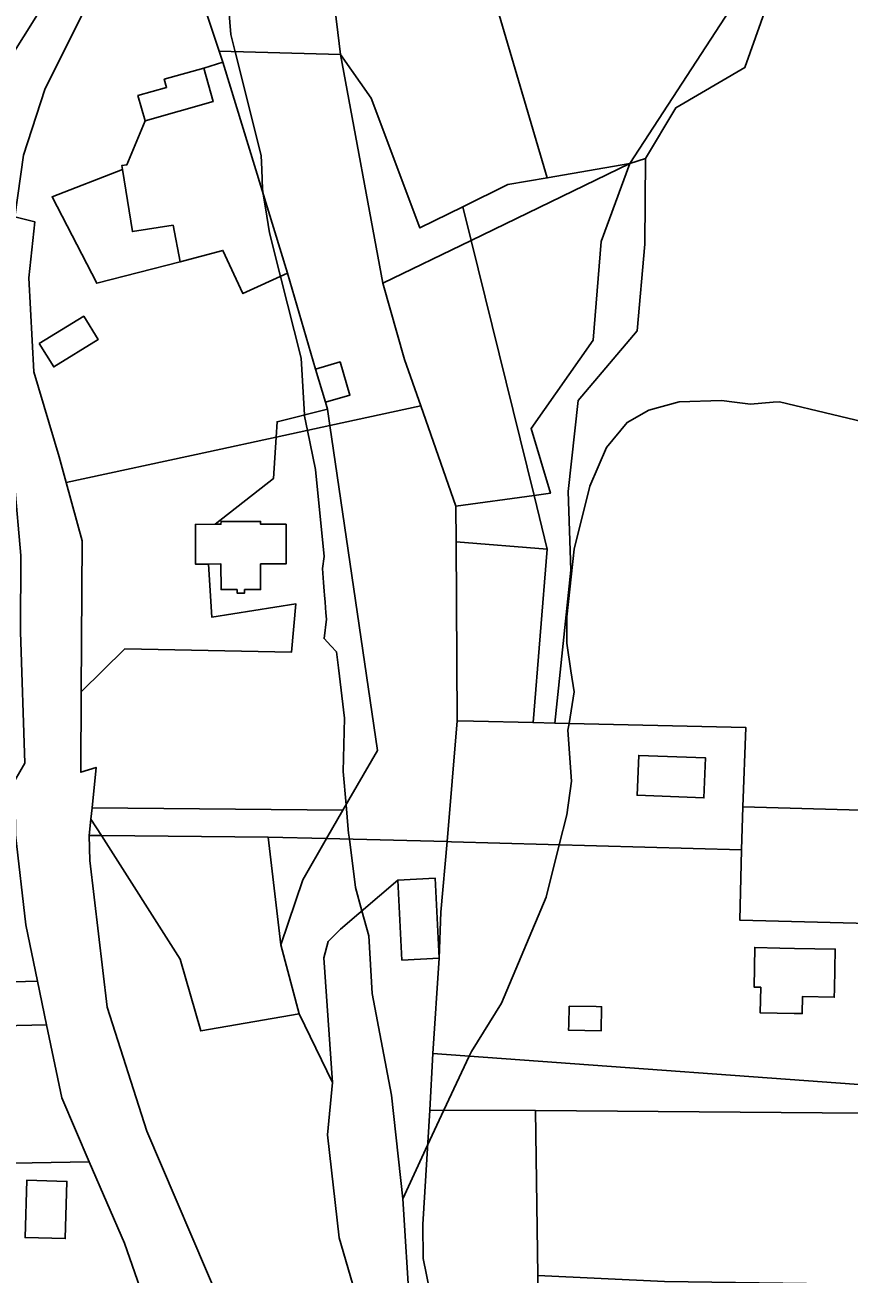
# Model space of a CAD drawing. Extents: x -477304 to -465429, y -1159113 to -1149210.
# Drawn here: x -473146.3 to -473001.2, y -1153608.7 to -1153388.7 of the extents above; entities that cross this region are included whole.
import ezdxf

# ---------------------------------------------------------------- set-up
doc = ezdxf.new("R2010")
doc.units = 0
for name, color, linetype in [('BPEJ_s', 7, 'Continuous'), ('orna_s', 7, 'Continuous'), ('ostatni_s', 7, 'Continuous'), ('PUPFL_s', 7, 'Continuous'), ('trav_porost_s', 7, 'Continuous'), ('voda_s', 7, 'Continuous'), ('zahrada_s', 7, 'Continuous')]:
    doc.layers.add(name, color=color, linetype=linetype)

msp = doc.modelspace()

# ---------------------------------------------------------------- linework, layer by layer
at = {"layer": 'BPEJ_s'}
for points in [[(-473085.14, -1153559.34), (-473085.78, -1153549.13), (-473086.98, -1153544.77), (-473088.12, -1153540.62), (-473089.18, -1153532.11), (-473089.31, -1153531.1), (-473089.4, -1153530.4), (-473089.76, -1153526.06), (-473090.25, -1153520.19), (-473090.03, -1153510.83), (-473091.09, -1153501.96), (-473091.42, -1153499.14), (-473092.43, -1153498.07), (-473093.65, -1153496.78), (-473093.23, -1153493.38), (-473093.32, -1153492.24), (-473093.46, -1153490.4), (-473093.56, -1153489.17), (-473093.62, -1153488.45), (-473093.74, -1153486.91), (-473093.93, -1153484.45), (-473093.65, -1153482.31), (-473095.14, -1153466.99), (-473096.55, -1153460.12), (-473097.06, -1153457.63), (-473097.07, -1153457.4), (-473097.69, -1153447.42), (-473101.3, -1153433), (-473103.23, -1153425.29), (-473103.72, -1153422.36), (-473104.36, -1153418.47), (-473104.5, -1153417.63), (-473104.63, -1153414.19), (-473104.72, -1153411.67), (-473109.28, -1153393.41), (-473110.04, -1153390.39), (-473110.89, -1153380.18)], [(-473110.89, -1153380.18), (-473110.04, -1153390.39), (-473109.28, -1153393.41), (-473104.72, -1153411.67), (-473104.63, -1153414.19), (-473104.5, -1153417.63), (-473104.36, -1153418.47), (-473103.72, -1153422.36), (-473103.23, -1153425.29), (-473101.3, -1153433), (-473097.69, -1153447.42), (-473097.07, -1153457.4), (-473097.06, -1153457.63), (-473096.55, -1153460.12), (-473095.14, -1153466.99), (-473093.65, -1153482.31), (-473093.93, -1153484.45), (-473093.74, -1153486.91), (-473093.62, -1153488.45), (-473093.56, -1153489.17), (-473093.46, -1153490.4), (-473093.32, -1153492.24), (-473093.23, -1153493.38), (-473093.65, -1153496.78), (-473092.43, -1153498.07), (-473091.42, -1153499.14), (-473091.09, -1153501.96), (-473090.03, -1153510.83), (-473090.25, -1153520.19), (-473089.76, -1153526.06), (-473089.4, -1153530.4), (-473089.31, -1153531.1), (-473089.18, -1153532.11), (-473088.12, -1153540.62), (-473086.98, -1153544.77), (-473085.78, -1153549.13), (-473085.14, -1153559.34), (-473081.74, -1153577.21), (-473079.79, -1153595.49), (-473078.55, -1153615.09)], [(-472994.71, -1153459.55), (-473013.43, -1153455.08), (-473014.53, -1153455.17), (-473018.54, -1153455.5), (-473021.33, -1153455.16), (-473023.65, -1153454.87), (-473031.09, -1153455.08), (-473036.41, -1153456.57), (-473040.25, -1153458.7), (-473043.86, -1153463.16), (-473046.84, -1153469.97), (-473049.61, -1153481.04), (-473050.88, -1153492.95), (-473050.88, -1153497.63), (-473050.16, -1153502.48), (-473049.61, -1153506.15), (-473050.48, -1153511.73), (-473050.67, -1153512.95), (-473050.03, -1153521.89), (-473050.88, -1153527.85), (-473052.2, -1153533.13), (-473054.5, -1153542.32), (-473062.37, -1153561.04), (-473067.69, -1153569.55), (-473068.06, -1153570.35), (-473072.52, -1153579.89), (-473075.39, -1153586.06), (-473079.79, -1153595.49), (-473081.74, -1153577.21), (-473085.14, -1153559.34)], [(-473078.55, -1153615.09), (-473079.79, -1153595.49), (-473075.39, -1153586.06), (-473072.52, -1153579.89), (-473068.06, -1153570.35), (-473067.69, -1153569.55), (-473062.37, -1153561.04), (-473054.5, -1153542.32), (-473052.2, -1153533.13), (-473050.88, -1153527.85), (-473050.03, -1153521.89), (-473050.67, -1153512.95), (-473050.48, -1153511.73), (-473049.61, -1153506.15), (-473050.16, -1153502.48), (-473050.88, -1153497.63), (-473050.88, -1153492.95), (-473049.61, -1153481.04), (-473046.84, -1153469.97), (-473043.86, -1153463.16), (-473040.25, -1153458.7), (-473036.41, -1153456.57), (-473031.09, -1153455.08), (-473023.65, -1153454.87), (-473021.33, -1153455.16), (-473018.54, -1153455.5), (-473014.53, -1153455.17), (-473013.43, -1153455.08), (-472994.71, -1153459.55)]]:
    msp.add_lwpolyline(points, dxfattribs=at)
at = {"layer": 'orna_s'}
for points in [[(-473061.25, -1153346.21), (-473039.88, -1153343.86), (-473032.24, -1153333.7), (-473031.85, -1153312.78), (-473021.85, -1153313.83), (-472990.1, -1153302.95), (-472980.63, -1153319.61), (-472998.69, -1153346.72), (-473013.78, -1153367.44), (-473021.36, -1153384.79), (-473039.75, -1153413.08), (-473054.32, -1153415.63), (-473073.49, -1153350.55)], [(-473013.78, -1153367.44), (-472998.69, -1153346.72), (-472980.63, -1153319.61), (-472980.17, -1153317.84), (-472976.78, -1153318.7), (-472977.89, -1153322.23), (-473001.67, -1153356.51), (-473012.77, -1153369.71), (-473015.78, -1153385.63), (-473019.5, -1153396.21), (-473031.65, -1153403.27), (-473037.01, -1153412.23), (-473039.75, -1153413.08), (-473021.36, -1153384.79)], [(-472963.72, -1153528.03), (-473019.89, -1153526.45), (-473019.35, -1153512.44), (-473053.01, -1153511.67), (-473050.14, -1153484.74), (-473050.66, -1153470.89), (-473048.9, -1153454.84), (-473038.51, -1153442.59), (-473037.14, -1153427.29), (-473037.01, -1153412.23), (-473031.65, -1153403.27), (-473019.5, -1153396.21), (-473015.78, -1153385.63), (-473012.77, -1153369.71), (-473001.67, -1153356.51), (-472977.89, -1153322.23), (-472976.78, -1153318.7), (-472946.06, -1153326.49), (-472952.08, -1153378.7), (-472956.78, -1153429.87), (-472956.69, -1153455.89), (-472957.56, -1153488.69), (-472958.42, -1153515.59)], [(-473053.01, -1153511.67), (-473056.81, -1153511.58), (-473054.32, -1153481.05), (-473056.65, -1153471.59), (-473053.77, -1153471.2), (-473057.16, -1153459.79), (-473046.22, -1153444.22), (-473044.85, -1153426.84), (-473039.75, -1153413.08), (-473037.01, -1153412.23), (-473037.14, -1153427.29), (-473038.51, -1153442.59), (-473048.9, -1153454.84), (-473050.66, -1153470.89), (-473050.14, -1153484.74)], [(-473069.19, -1153420.71), (-473061.25, -1153416.8), (-473054.32, -1153415.63), (-473039.75, -1153413.08), (-473067.73, -1153426.64)], [(-473046.22, -1153444.22), (-473057.16, -1153459.79), (-473053.77, -1153471.2), (-473056.65, -1153471.59), (-473067.73, -1153426.64), (-473039.75, -1153413.08), (-473044.85, -1153426.84)], [(-473143.81, -1153444.83), (-473141.27, -1153448.95), (-473133.44, -1153444.12), (-473135.98, -1153440)], [(-473102.05, -1153461.31), (-473101.92, -1153458.61), (-473093.05, -1153456.4), (-473092.63, -1153459.28)], [(-473098.59, -1153490.69), (-473099.39, -1153499.21), (-473128.75, -1153498.62), (-473136.41, -1153506.16), (-473136.27, -1153479.56), (-473139.05, -1153469.31), (-473113.99, -1153463.89), (-473102.05, -1153461.31), (-473102.56, -1153468.6), (-473112.81, -1153476.65), (-473116.29, -1153476.67), (-473116.29, -1153481.67), (-473116.29, -1153483.67), (-473113.98, -1153483.66), (-473113.42, -1153493.02)], [(-473128.75, -1153498.62), (-473099.39, -1153499.21), (-473098.59, -1153490.69), (-473113.42, -1153493.02), (-473113.98, -1153483.66), (-473111.8, -1153483.65), (-473111.79, -1153488.15), (-473108.97, -1153488.17), (-473108.95, -1153488.79), (-473107.64, -1153488.78), (-473107.64, -1153488.15), (-473104.82, -1153488.15), (-473104.82, -1153483.65), (-473100.32, -1153483.65), (-473100.33, -1153476.64), (-473104.83, -1153476.65), (-473104.83, -1153476.15), (-473111.79, -1153476.16), (-473111.8, -1153476.65), (-473112.81, -1153476.65), (-473102.56, -1153468.6), (-473102.05, -1153461.31), (-473092.63, -1153459.28), (-473084.25, -1153516.52), (-473090.31, -1153527.01), (-473134.51, -1153526.63), (-473133.79, -1153519.5), (-473136.49, -1153520.34), (-473136.41, -1153506.16)], [(-473070.21, -1153511.27), (-473070.39, -1153479.73), (-473054.32, -1153481.05), (-473056.81, -1153511.58), (-473067.3, -1153511.34)], [(-473019.89, -1153526.45), (-473020.12, -1153534.02), (-473071.21, -1153532.6), (-473071.95, -1153532.56), (-473070.21, -1153511.27), (-473067.3, -1153511.34), (-473056.81, -1153511.58), (-473053.01, -1153511.67), (-473019.35, -1153512.44)], [(-473038.21, -1153517.36), (-473038.49, -1153524.39), (-473026.72, -1153524.85), (-473026.44, -1153517.81)], [(-472963.72, -1153528.03), (-472970.34, -1153547.67), (-473020.42, -1153546.38), (-473020.12, -1153534.02), (-473019.89, -1153526.45)], [(-473080.67, -1153628.64), (-473102.99, -1153636.57), (-473111.76, -1153614.21), (-473124.87, -1153583.55), (-473131.85, -1153561.74), (-473134.89, -1153535.91), (-473135, -1153531.49), (-473132.87, -1153531.51), (-473118.96, -1153553.25), (-473115.37, -1153565.92), (-473098.01, -1153562.87), (-473092.15, -1153575.01), (-473093.02, -1153584.2), (-473090.95, -1153602.36), (-473088.63, -1153610.38)], [(-472984.12, -1153576.48), (-473074.5, -1153569.88), (-473073.35, -1153553.11), (-473073.05, -1153544.96), (-473071.95, -1153532.56), (-473071.21, -1153532.6), (-473020.12, -1153534.02), (-473020.42, -1153546.38), (-472970.34, -1153547.67), (-472982.77, -1153576.58)], [(-473003.73, -1153558.54), (-473003.59, -1153551.5), (-473010.75, -1153551.36), (-473013.37, -1153551.31), (-473017.76, -1153551.21), (-473017.88, -1153558.18), (-473016.7, -1153558.22), (-473016.8, -1153562.74), (-473010.83, -1153562.85), (-473009.41, -1153562.85), (-473009.36, -1153559.86), (-473003.78, -1153559.97)], [(-473050.48, -1153561.53), (-473050.54, -1153564.83), (-473050.56, -1153565.8), (-473044.84, -1153565.9), (-473044.76, -1153561.66), (-473045.69, -1153561.62)], [(-473074.5, -1153569.88), (-472984.12, -1153576.48), (-472982.77, -1153576.58), (-472984.27, -1153580.52), (-473056.38, -1153579.93), (-473075.02, -1153579.89)], [(-473055.99, -1153608.97), (-473056.38, -1153579.93), (-472984.27, -1153580.52), (-472992.74, -1153604.15), (-472995.01, -1153610.48), (-473008.65, -1153610.39), (-473033.69, -1153610.02)]]:
    msp.add_lwpolyline(points, close=True, dxfattribs=at)
for points in [[(-473119.06, -1153372.42), (-473112.12, -1153393.34), (-473111.49, -1153395.23), (-473114.8, -1153396.31), (-473121.78, -1153398.27), (-473121.38, -1153399.72), (-473126.43, -1153401.13), (-473125.18, -1153405.56), (-473128.37, -1153413.31), (-473129.24, -1153413.45), (-473129.12, -1153414.19), (-473141.55, -1153418.99), (-473133.68, -1153434.19), (-473118.96, -1153430.43), (-473111.46, -1153428.43), (-473107.92, -1153436.03), (-473100.08, -1153432.44), (-473095.12, -1153449.34), (-473093.39, -1153455.16), (-473093.05, -1153456.4), (-473101.92, -1153458.61), (-473102.05, -1153461.31), (-473113.99, -1153463.89), (-473139.05, -1153469.31), (-473140.29, -1153464.76), (-473144.76, -1153449.8), (-473145.62, -1153433.23), (-473144.61, -1153423.38), (-473148.09, -1153422.5)], [(-473146.56, -1153411.65), (-473142.82, -1153400.09), (-473135.63, -1153385.59)]]:
    msp.add_lwpolyline(points, dxfattribs=at)
at = {"layer": 'ostatni_s'}
msp.add_lwpolyline([(-473139.87, -1153380.02), (-473149.93, -1153396.13)], dxfattribs=at)
for points in [[(-473118.96, -1153430.43), (-473120.23, -1153423.97), (-473127.4, -1153425.1), (-473129.12, -1153414.19), (-473129.24, -1153413.45), (-473128.37, -1153413.31), (-473125.18, -1153405.56), (-473113.15, -1153402.19), (-473114.8, -1153396.31), (-473111.49, -1153395.23), (-473100.08, -1153432.44), (-473107.92, -1153436.03), (-473111.46, -1153428.43)], [(-473126.43, -1153401.13), (-473121.38, -1153399.72), (-473121.78, -1153398.27), (-473114.8, -1153396.31), (-473113.15, -1153402.19), (-473125.18, -1153405.56)], [(-473143.81, -1153444.83), (-473135.98, -1153440), (-473133.44, -1153444.12), (-473141.27, -1153448.95)], [(-473093.39, -1153455.16), (-473095.12, -1153449.34), (-473090.83, -1153448.06), (-473089.1, -1153453.89)], [(-473116.29, -1153483.67), (-473116.29, -1153481.67), (-473116.29, -1153476.67), (-473112.81, -1153476.65), (-473111.8, -1153476.65), (-473111.79, -1153476.16), (-473104.83, -1153476.15), (-473104.83, -1153476.65), (-473100.33, -1153476.64), (-473100.32, -1153483.65), (-473104.82, -1153483.65), (-473104.82, -1153488.15), (-473107.64, -1153488.15), (-473107.64, -1153488.78), (-473108.95, -1153488.79), (-473108.97, -1153488.17), (-473111.79, -1153488.15), (-473111.8, -1153483.65), (-473113.98, -1153483.66)], [(-473038.49, -1153524.39), (-473038.21, -1153517.36), (-473026.44, -1153517.81), (-473026.72, -1153524.85)], [(-473080.66, -1153539.33), (-473074.07, -1153538.97), (-473073.35, -1153553.11), (-473079.93, -1153553.42)], [(-473009.36, -1153559.86), (-473009.41, -1153562.85), (-473010.83, -1153562.85), (-473016.8, -1153562.74), (-473016.7, -1153558.22), (-473017.88, -1153558.18), (-473017.76, -1153551.21), (-473013.37, -1153551.31), (-473010.75, -1153551.36), (-473003.59, -1153551.5), (-473003.73, -1153558.54), (-473003.78, -1153559.97)], [(-473144.11, -1153557.17), (-473142.52, -1153564.86), (-473150.33, -1153565.01), (-473150.48, -1153557.29)], [(-473050.48, -1153561.53), (-473045.69, -1153561.62), (-473044.76, -1153561.66), (-473044.84, -1153565.9), (-473050.56, -1153565.8), (-473050.54, -1153564.83)], [(-473138.93, -1153592.42), (-473139.23, -1153602.5), (-473146.3, -1153602.3), (-473145.98, -1153592.17)]]:
    msp.add_lwpolyline(points, close=True, dxfattribs=at)
at = {"layer": 'PUPFL_s'}
for points in [[(-473079.46, -1153447.62), (-473076.6, -1153455.81), (-473092.63, -1153459.28), (-473093.05, -1153456.4), (-473093.39, -1153455.16), (-473089.1, -1153453.89), (-473090.83, -1153448.06), (-473095.12, -1153449.34), (-473100.08, -1153432.44), (-473111.49, -1153395.23), (-473112.12, -1153393.34), (-473090.77, -1153393.89), (-473083.26, -1153434.16)], [(-473067.73, -1153426.64), (-473083.26, -1153434.16), (-473090.77, -1153393.89), (-473085.35, -1153401.61), (-473076.79, -1153424.45), (-473069.19, -1153420.71)], [(-473056.65, -1153471.59), (-473070.43, -1153473.46), (-473076.6, -1153455.81), (-473079.46, -1153447.62), (-473083.26, -1153434.16), (-473067.73, -1153426.64)], [(-473084.25, -1153516.52), (-473092.63, -1153459.28), (-473076.6, -1153455.81), (-473070.43, -1153473.46), (-473070.39, -1153479.73), (-473070.21, -1153511.27), (-473071.95, -1153532.56), (-473093.2, -1153532.01), (-473090.31, -1153527.01)], [(-473070.39, -1153479.73), (-473070.43, -1153473.46), (-473056.65, -1153471.59), (-473054.32, -1153481.05)]]:
    msp.add_lwpolyline(points, close=True, dxfattribs=at)
at = {"layer": 'trav_porost_s'}
for points in [[(-473112.12, -1153393.34), (-473119.06, -1153372.42), (-473096.46, -1153346.9), (-473090.77, -1153393.89)], [(-473069.19, -1153420.71), (-473076.79, -1153424.45), (-473085.35, -1153401.61), (-473090.77, -1153393.89), (-473096.46, -1153346.9), (-473077.12, -1153351.84), (-473073.49, -1153350.55), (-473054.32, -1153415.63), (-473061.25, -1153416.8)], [(-473134.71, -1153528.63), (-473134.51, -1153526.63), (-473090.31, -1153527.01), (-473093.2, -1153532.01), (-473103.49, -1153531.75), (-473132.87, -1153531.51)], [(-473132.87, -1153531.51), (-473135, -1153531.49), (-473134.71, -1153528.63)], [(-473159.1, -1153531.78), (-473148.02, -1153531.38), (-473146.16, -1153547.23), (-473144.11, -1153557.17), (-473150.48, -1153557.29), (-473150.33, -1153565.01), (-473142.52, -1153564.86), (-473139.86, -1153577.7), (-473134.99, -1153588.97), (-473158.42, -1153589.39), (-473162.27, -1153596.29), (-473162.12, -1153589.11), (-473159.33, -1153571.45), (-473158.8, -1153568.1), (-473159.02, -1153541.24)], [(-473115.37, -1153565.92), (-473118.96, -1153553.25), (-473132.87, -1153531.51), (-473103.49, -1153531.75), (-473101.25, -1153550.74), (-473098.01, -1153562.87)], [(-473093.2, -1153532.01), (-473097.39, -1153539.28), (-473101.25, -1153550.74), (-473103.49, -1153531.75)], [(-473162.27, -1153596.29), (-473158.42, -1153589.39), (-473134.99, -1153588.97), (-473128.81, -1153603.29), (-473125.14, -1153613.72), (-473142.55, -1153619.47), (-473144.65, -1153620.16), (-473148.09, -1153621.3), (-473152.61, -1153623.37), (-473152.83, -1153623.92), (-473154.13, -1153627.09), (-473154.31, -1153627.53), (-473156.86, -1153622.28), (-473160.21, -1153610.76)], [(-473139.23, -1153602.5), (-473138.93, -1153592.42), (-473145.98, -1153592.17), (-473146.3, -1153602.3)]]:
    msp.add_lwpolyline(points, close=True, dxfattribs=at)
at = {"layer": 'voda_s'}
for points in [[(-473125.14, -1153613.72), (-473128.81, -1153603.29), (-473134.99, -1153588.97), (-473139.86, -1153577.7), (-473142.52, -1153564.86), (-473144.11, -1153557.17), (-473146.16, -1153547.23), (-473148.02, -1153531.38), (-473148.08, -1153525.89), (-473148.12, -1153521.8), (-473146.35, -1153518.72), (-473147.14, -1153495.58), (-473147.06, -1153482.15), (-473148.17, -1153469.48), (-473152.87, -1153454.37), (-473155.02, -1153447.64), (-473156.98, -1153436.56), (-473158.55, -1153426.36), (-473157.77, -1153412.47), (-473149.93, -1153396.13), (-473139.87, -1153380.02)], [(-473135.63, -1153385.59), (-473142.82, -1153400.09), (-473146.56, -1153411.65), (-473148.09, -1153422.5), (-473144.61, -1153423.38), (-473145.62, -1153433.23), (-473144.76, -1153449.8), (-473140.29, -1153464.76), (-473139.05, -1153469.31), (-473136.27, -1153479.56), (-473136.41, -1153506.16), (-473136.49, -1153520.34), (-473133.79, -1153519.5), (-473134.51, -1153526.63), (-473134.71, -1153528.63), (-473135, -1153531.49), (-473134.89, -1153535.91), (-473131.85, -1153561.74), (-473124.87, -1153583.55), (-473111.76, -1153614.21)]]:
    msp.add_lwpolyline(points, dxfattribs=at)
at = {"layer": 'zahrada_s'}
for points in [[(-473129.12, -1153414.19), (-473127.4, -1153425.1), (-473120.23, -1153423.97), (-473118.96, -1153430.43), (-473133.68, -1153434.19), (-473141.55, -1153418.99)], [(-473073.05, -1153544.96), (-473073.35, -1153553.11), (-473074.07, -1153538.97), (-473080.66, -1153539.33), (-473090.75, -1153548.01), (-473092.93, -1153550.14), (-473093.68, -1153553.01), (-473092.15, -1153575.01), (-473098.01, -1153562.87), (-473101.25, -1153550.74), (-473097.39, -1153539.28), (-473093.2, -1153532.01), (-473071.95, -1153532.56)], [(-473090.75, -1153548.01), (-473080.66, -1153539.33), (-473079.93, -1153553.42), (-473073.35, -1153553.11), (-473074.5, -1153569.88), (-473075.02, -1153579.89), (-473076.23, -1153600.01), (-473076.17, -1153605.98), (-473072.07, -1153626.15), (-473079.08, -1153632.49), (-473080.67, -1153628.64), (-473088.63, -1153610.38), (-473090.95, -1153602.36), (-473093.02, -1153584.2), (-473092.15, -1153575.01), (-473093.68, -1153553.01), (-473092.93, -1153550.14)], [(-473055.81, -1153624.22), (-473070.34, -1153626.11), (-473072.07, -1153626.15), (-473076.17, -1153605.98), (-473076.23, -1153600.01), (-473075.02, -1153579.89), (-473056.38, -1153579.93), (-473055.99, -1153608.97)]]:
    msp.add_lwpolyline(points, close=True, dxfattribs=at)

doc.saveas('drawing.dxf')
